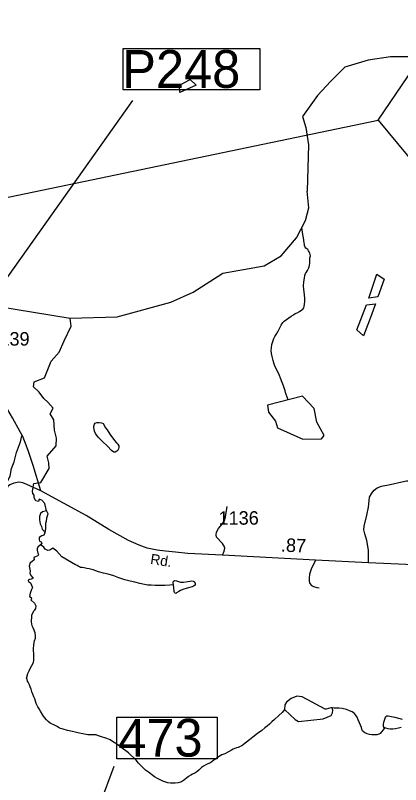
# Model space of a CAD drawing. Extents: x 2082433 to 2279600, y 546599 to 755198.
# Drawn here: x 2174018 to 2177586, y 570928 to 578053 of the extents above; entities that cross this region are included whole.
import ezdxf

# ---------------------------------------------------------------- set-up
doc = ezdxf.new("R2010")
doc.units = 0
for name, color, linetype in [('Exist Boundary Political Fire Districts', 7, 'Continuous'), ('Exist Hydrographic Creek Single Shore', 7, 'Continuous'), ('Exist Hydrographic Misc Water Feature', 7, 'Continuous'), ('Exist Hydrographic Pond Under 1500 Sq Ft', 7, 'Continuous'), ('Exist Road Non-System Type 51', 7, 'Continuous'), ('Exist Road Secondary Mileage Hundredths English Label', 7, 'Continuous'), ('Exist Road Secondary Structure Pipe Number Label', 7, 'Continuous'), ('Exist Road Secondary Structure Standard Bridge Number Label', 7, 'Continuous'), ('Exist Road Secondary Type 51 Attributed', 7, 'Continuous'), ('Exist Road Secondary Type 51 Label', 7, 'Continuous'), ('Exist Road Secondary Type 51 Number Label', 7, 'Continuous')]:
    doc.layers.add(name, color=color, linetype=linetype)

msp = doc.modelspace()

# ---------------------------------------------------------------- linework, layer by layer
at = {"layer": 'Exist Boundary Political Fire Districts'}
for points in [[(2156045.8, 582536.1), (2162215, 581602.2), (2166199.7, 581546), (2171562.1, 577419.8), (2171565.7, 577419.7), (2171748.4, 577413.3), (2171931.6, 577404.5), (2172114.5, 577393.2), (2172311.9, 577379.3), (2172381.2, 577369.3), (2172495.2, 577343.9), (2172561.1, 577323.9), (2172671, 577281.8), (2172779.2, 577227.5), (2172880.9, 577163.7), (2172977.5, 577089.7), (2173065.3, 577007.2), (2173144, 576918.7), (2173143.2, 576203.2), (2173430.5, 576262.8), (2177377.7, 577081.9)], [(2177377.7, 577081.9), (2178993.8, 579463.8)], [(2177377.7, 577081.9), (2179006.3, 575117.9)]]:
    msp.add_lwpolyline(points, dxfattribs=at)
at = {"layer": 'Exist Hydrographic Creek Single Shore'}
for points in [[(2177658.1, 577668.3), (2177492, 577668.3), (2177284.3, 577638.6), (2177070.7, 577573.3), (2176940.2, 577442.8), (2176815.6, 577312.3), (2176679.1, 577116.4), (2176708.8, 577015.6), (2176732.5, 576855.4), (2176720.6, 576424.5)], [(2174526.8, 575248.6), (2174959.9, 575259.5), (2175459, 575397.1), (2175665.9, 575488), (2175939.8, 575666.2), (2176322.9, 575733.8), (2176481, 575825.8), (2176621, 575993.5), (2176703.9, 576152.6), (2176735.9, 576270.1), (2176720.6, 576424.5)], [(2176544, 574492.5), (2176526, 574540.7), (2176519.6, 574558.7), (2176515.9, 574574.7), (2176511.6, 574594.8), (2176501.3, 574622.7), (2176488.8, 574652.6), (2176474.7, 574692.4), (2176465.1, 574718.2), (2176458.9, 574732.1), (2176428.6, 574792.3), (2176416, 574822.1), (2176406.4, 574856), (2176396.2, 574894.1), (2176389.6, 574921.8), (2176387.5, 574947.7), (2176389.4, 574973.8), (2176393.1, 575005.7), (2176401.3, 575032), (2176410.9, 575059.8), (2176422.8, 575079.8), (2176432.7, 575098.2), (2176448.6, 575122.2), (2176464.6, 575152.2), (2176480.2, 575182.3), (2176496, 575208.3), (2176507.7, 575222.3), (2176529.6, 575236.5), (2176549.7, 575250.4), (2176571.7, 575266.6), (2176593.6, 575280.7), (2176609.6, 575290.8), (2176627.2, 575297.1), (2176649.4, 575309.2), (2176671.1, 575325.4), (2176679.3, 575333.5), (2176689.4, 575345.3), (2176693.1, 575355.3), (2176697.2, 575379.4), (2176699, 575403.5), (2176698.6, 575429.5), (2176696.6, 575465.5), (2176694.5, 575493.4), (2176690, 575515.2), (2176688.1, 575549.5), (2176689.8, 575585.4), (2176695.5, 575619.3), (2176699.4, 575645.1), (2176705.4, 575661.3), (2176713.4, 575675.5), (2176723.2, 575691.4), (2176734.9, 575713.6), (2176739.2, 575723.5), (2176742.7, 575739.5), (2176744.7, 575759.5), (2176744.3, 575777.4), (2176744.5, 575791.6), (2176746.8, 575807.5), (2176750.3, 575825.6), (2176748.2, 575839.7), (2176744.3, 575851.7), (2176740.4, 575861.6), (2176733.9, 575873.5), (2176726.3, 575883.2), (2176717.9, 575889.3), (2176709.9, 575897.4), (2176702.1, 575907.1), (2176697.6, 575923.2), (2176695.9, 575933.2), (2176694.1, 575945.2), (2176687.7, 575991.2), (2176681.4, 576025), (2176670.6, 576088.7)], [(2167606.6, 574709.4), (2167915.6, 574562.1), (2168057.7, 574562.6), (2168265.6, 574607.5), (2168697.7, 574815.3), (2169179.8, 574926.9), (2169371.7, 574919.8), (2169655.7, 574795.9), (2169863.6, 574772), (2170188.6, 574801.6), (2170803.8, 574969.6), (2171520.7, 574997.7), (2171761.8, 575091.2), (2172309.7, 575395.1), (2172600.7, 575504), (2173175.9, 575508.8), (2173250.7, 575471.2), (2173291.2, 575421), (2173351, 575388.2), (2173466.7, 575393.9), (2173570.9, 575395.9), (2173675.1, 575388.2), (2174526.8, 575248.6)], [(2174306.8, 573463.6), (2174292.4, 573533.3), (2174264.3, 573561.3), (2174238.9, 573570.6), (2174232.1, 573552), (2174208.3, 573557.1), (2174193, 573584.2), (2174192.1, 573610.6), (2174178.5, 573625), (2174176.8, 573645.4), (2174190.4, 573718.5), (2174253.3, 573725.3), (2174330.6, 573856.9), (2174327.2, 573909.6), (2174313.6, 573969.1), (2174395.2, 574065.9), (2174400.3, 574135.6), (2174381.6, 574212), (2174373.1, 574305.5), (2174340.8, 574361.6), (2174368, 574415.9), (2174320.4, 574472), (2174283, 574504.3), (2174237.2, 574562), (2174186.2, 574613), (2174191.3, 574658.9), (2174288.1, 574696.3), (2174351, 574850.9), (2174424, 574934.1), (2174469.9, 575037.8), (2174534.8, 575173), (2174526.8, 575248.6)], [(2174306.8, 573463.6), (2174268.6, 573455.1), (2174249.9, 573440.7), (2174242.3, 573410.1), (2174242.3, 573380.3), (2174249, 573343), (2174260.9, 573319.2), (2174265.2, 573293.7), (2174283.9, 573275), (2174290.7, 573258.9)], [(2174306.8, 573463.6), (2174318.7, 573438.1), (2174317, 573424.5), (2174306, 573396.5), (2174303.4, 573368.5), (2174298.3, 573347.2), (2174298.3, 573319.2), (2174296.6, 573300.5), (2174290.7, 573258.9)], [(2174290.7, 573258.9), (2174281.3, 573238.5), (2174262.6, 573233.4), (2174238.9, 573216.4), (2174238.9, 573194.3), (2174240.6, 573184.1), (2174257.5, 573175.6), (2174262.6, 573156.9), (2174250.7, 573149.3), (2174227.8, 573126.3), (2174220.2, 573111.9), (2174220.2, 573098.3), (2174227, 573072.8), (2174232.1, 573058.4), (2174227.8, 573046.5), (2174210.8, 573041.4), (2174190.4, 573030.3), (2174192.1, 573011.7), (2174171.7, 572993), (2174154.7, 572983.6), (2174145.4, 572951.3), (2174156.4, 572903.8), (2174153.1, 572885.9), (2174161.5, 572864.7), (2174182.8, 572839.2), (2174164.9, 572829.9), (2174148.8, 572828.2), (2174136.9, 572821.4), (2174141.2, 572806.9), (2174159.8, 572797.6), (2174176, 572752.5), (2174167.5, 572734.7), (2174155.6, 572699.9), (2174153.1, 572685.4), (2174150.5, 572671.8), (2174164.1, 572659.9), (2174167.5, 572645.5), (2174162.4, 572638.7), (2174196.4, 572609), (2174207.4, 572583.5), (2174204, 572560.6), (2174192.1, 572541.9)], [(2175483.6, 572780), (2175450.3, 572775.4), (2175402.3, 572773.3), (2175360, 572772.8), (2175312, 572772.7), (2175276.2, 572774.5), (2175245.8, 572776.2), (2175214.2, 572780.2), (2175170.4, 572789.7), (2175124.2, 572803.6), (2175080.3, 572813.4), (2175032.1, 572825.1), (2174977.6, 572842.7), (2174931.7, 572860.6), (2174877.7, 572876), (2174833.7, 572886), (2174787.5, 572897.8), (2174737.7, 572917.5), (2174701.4, 572927), (2174679.5, 572931.2), (2174655.5, 572934.8), (2174637.4, 572938.7), (2174621.6, 572940.7), (2174613.4, 572944.8), (2174601.1, 572950.7), (2174589.4, 572956.5), (2174575.5, 572964.3), (2174537.6, 572984.2), (2174449.5, 573038.4), (2174402, 573090.7), (2174364.6, 573117.8), (2174337.4, 573100.9), (2174318.7, 573095.8), (2174294.9, 573109.3), (2174281.3, 573128), (2174250.7, 573149.3)], [(2174123.6, 571920.2), (2174123.4, 571924.3), (2174133, 571956.5), (2174144.9, 571982.3), (2174156.6, 572004.4), (2174170.7, 572030.7), (2174184.7, 572060.6), (2174190.6, 572080.4), (2174190.6, 572098.6), (2174190.2, 572126.7), (2174187.5, 572182.7), (2174189.4, 572224.5), (2174195.5, 572258.5), (2174203.3, 572284.5), (2174205.4, 572304.5), (2174201.1, 572332.7), (2174197, 572348.3), (2174192.7, 572358.7), (2174182.8, 572380.5), (2174174.6, 572398.3), (2174168.9, 572434.5), (2174168.5, 572450.4), (2174170.3, 572474.4), (2174172.2, 572500.5), (2174192.1, 572541.9)], [(2175430.2, 570946.2), (2175420.3, 570948.1), (2175384.4, 570959.6), (2175342.2, 570981.4), (2175308.1, 571001.2), (2175249.9, 571042.8), (2175224.1, 571060.9), (2175203.6, 571080.6), (2175181.6, 571104.6), (2175159.3, 571128.3), (2175137.1, 571154.3), (2175115.4, 571176.3), (2175088.9, 571202.2), (2175066.8, 571221.7), (2175040.8, 571241.5), (2175018.8, 571257.8), (2174998.5, 571273.4), (2174958.3, 571303.4), (2174918.6, 571328.9), (2174896.6, 571342.8), (2174864.4, 571354.5), (2174806.2, 571374.2), (2174778.1, 571384.2), (2174766, 571388), (2174740, 571387.9), (2174718.2, 571390), (2174690.1, 571389.8), (2174660, 571395.5), (2174627.8, 571401.2), (2174596.2, 571407.2), (2174546.2, 571420.8), (2174500, 571430.6), (2174460.1, 571440.3), (2174435.9, 571448.1), (2174418, 571458.1), (2174405.7, 571466), (2174381.7, 571477.7), (2174341.7, 571497.5), (2174323.5, 571513.7), (2174307.5, 571529.5), (2174289, 571549.3), (2174273.3, 571571.1), (2174251.1, 571609), (2174239, 571629), (2174227.1, 571648.7), (2174218.9, 571660.9), (2174210.7, 571680.8), (2174198.6, 571722.7), (2174190.4, 571742.6), (2174180.4, 571766.5), (2174172.2, 571788.4), (2174164.2, 571812.7), (2174156, 571834.6), (2174148, 571852.5), (2174135.7, 571876.2), (2174131.4, 571886.2), (2174127.7, 571902.2), (2174122.3, 571916.5), (2174123.6, 571920.2)], [(2177438.6, 571455.6), (2177424.9, 571434.8), (2177410.8, 571417.1), (2177395.4, 571402.8), (2177384.9, 571396.6), (2177365.2, 571390.7), (2177347, 571388.6), (2177320.9, 571390.5), (2177299.2, 571392.2), (2177275, 571398.2), (2177255.1, 571408.2), (2177239.1, 571419.9), (2177232.8, 571427.8), (2177226.6, 571442.1), (2177222.9, 571458), (2177214.7, 571480), (2177206.9, 571501.8), (2177194.6, 571529.6), (2177182.5, 571551.7), (2177168.2, 571575.4), (2177158.3, 571587.5), (2177150.3, 571593.5), (2177136.4, 571601.3), (2177111.6, 571611.1), (2177083.9, 571623), (2177046, 571632.8), (2177017.7, 571636.7), (2176999.8, 571636.5), (2176983.6, 571636.5), (2176972.1, 571636.3), (2176953.7, 571638.2)], [(2176510.9, 571622.5), (2176490.1, 571597.5), (2176458.7, 571567.4), (2176418.7, 571531.3), (2176392.9, 571509.2), (2176370.7, 571489), (2176351.2, 571470.9), (2176329.1, 571452.8), (2176301.6, 571430.6), (2176261.6, 571400.5), (2176217.8, 571366.2), (2176185.6, 571342.2), (2176160.1, 571322.2), (2176131.8, 571299.7), (2176114.2, 571287.8), (2176100.5, 571279.7), (2176080.4, 571271.4), (2176066.4, 571267.4), (2176050.6, 571261.3), (2176034.2, 571255.2), (2176020.3, 571247.2), (2175990.8, 571231), (2175958.8, 571214.7), (2175930.7, 571202.7), (2175914.9, 571194.6), (2175898.9, 571184.4), (2175877, 571168.3), (2175859.3, 571156.3), (2175837, 571140.2), (2175819.3, 571127.9), (2175799.7, 571119.9), (2175783.5, 571111.8), (2175761.5, 571099.7), (2175743.5, 571085.8), (2175717.6, 571063.4), (2175697.5, 571045.3), (2175679.9, 571033.4), (2175657.8, 571023.4), (2175643.6, 571015.4), (2175622.1, 571003.2), (2175604, 570988.9), (2175588, 570974.7), (2175576.2, 570966.8), (2175558.3, 570954.8), (2175548.3, 570950.7), (2175526.5, 570944.7), (2175498.6, 570940.4), (2175478.5, 570942.2), (2175454.1, 570942.2), (2175430.2, 570946.2)]]:
    msp.add_lwpolyline(points, dxfattribs=at)
at = {"layer": 'Exist Hydrographic Misc Water Feature'}
msp.add_lwpolyline([(2175542.1, 577338.3), (2175538.2, 577406.2), (2175635.8, 577458.8), (2175691.8, 577406.9), (2175542.1, 577338.3)], dxfattribs=at)
at = {"layer": 'Exist Hydrographic Pond Under 1500 Sq Ft'}
for points in [[(2177367.4, 575655.6), (2177434, 575608.3), (2177374.5, 575445.7), (2177290.7, 575435.2), (2177367.4, 575655.6)], [(2177353.9, 575382.6), (2177298.3, 575230.4), (2177241.5, 575086.1), (2177181.4, 575141.8), (2177269.6, 575372.2), (2177353.9, 575382.6)], [(2176679.2, 574127.3), (2176854.1, 574130.3), (2176879.1, 574162.6), (2176811.3, 574285.4), (2176786.2, 574410.5), (2176677.2, 574527.5), (2176352.1, 574442.2), (2176361.2, 574376.4), (2176428.2, 574293.1), (2176445.2, 574233.7), (2176679.2, 574127.3)], [(2174894.6, 574175.7), (2174937, 574116.2), (2174954.8, 574094), (2174967.1, 574080.4), (2174975.3, 574066.1), (2174977.4, 574050.4), (2174974.9, 574038.2), (2174969.4, 574028.1), (2174959.4, 574016.2), (2174943.6, 574008.1), (2174931.3, 574007.9), (2174909.3, 574021.8), (2174871.4, 574061.6), (2174825, 574107.5), (2174786.5, 574147), (2174760.3, 574180.9), (2174750.2, 574202.7), (2174746.3, 574235), (2174746.1, 574248.8), (2174750, 574266.9), (2174755.9, 574274.9), (2174771.7, 574281), (2174795.9, 574283), (2174815.8, 574279.2), (2174831.8, 574271.5), (2174854, 574233.3), (2174868.1, 574215.8), (2174894.6, 574175.7)], [(2175487.1, 572754.1), (2175480.6, 572801.7), (2175484.3, 572814.1), (2175492.1, 572817.8), (2175510.1, 572815.9), (2175546.4, 572804.3), (2175574.1, 572804.6), (2175616.3, 572810.8), (2175652.4, 572815.1), (2175664.3, 572812.9), (2175676.6, 572807), (2175684.6, 572791.1), (2175682.6, 572776.8), (2175678.5, 572773), (2175668.6, 572765.1), (2175654.5, 572758.8), (2175609.2, 572746.6), (2175570.8, 572736.5), (2175548.7, 572726.1), (2175530.8, 572716.2), (2175511.1, 572704.2), (2175505.2, 572699.8), (2175497, 572701.9), (2175493.1, 572706.1), (2175489.2, 572716), (2175487.1, 572754.1)], [(2176510.9, 571622.5), (2176564.4, 571575.4), (2176609.1, 571530.7), (2176640.1, 571513.5), (2176756, 571525.4), (2176870.5, 571537.6), (2176942.8, 571568.5), (2176956.5, 571592.6), (2176958, 571617.2), (2176953.7, 571638.2), (2176940.8, 571640.8), (2176896.2, 571626.6), (2176887.7, 571626.9), (2176674.5, 571740.3), (2176623.9, 571748.3), (2176571.3, 571726.6), (2176530, 571692.2), (2176512.8, 571668.2), (2176510.9, 571622.5)], [(2177448.5, 571450.2), (2177434.3, 571458), (2177428.4, 571467.8), (2177426.3, 571483.9), (2177432.1, 571507.8), (2177444.2, 571542.1), (2177449.7, 571557.9), (2177457.5, 571564), (2177469.8, 571566.2), (2177501.6, 571560.2), (2177531.7, 571552.4), (2177568, 571542.8), (2177600.2, 571534.7)], [(2177590.6, 571458.7), (2177566.6, 571450.6), (2177538.5, 571444.7), (2177514.3, 571440.3), (2177488.3, 571442.2), (2177470.8, 571444), (2177448.5, 571450.2)]]:
    msp.add_lwpolyline(points, dxfattribs=at)
at = {"layer": 'Exist Road Non-System Type 51'}
for points in [[(2173952.5, 573681.7), (2173942.9, 573703.6), (2173941.6, 573717.9), (2173946.7, 573737.3), (2173970, 573786.4), (2173983.4, 573857), (2174006.7, 573917.7), (2174027.3, 574003.9), (2174064.7, 574104.1), (2174079.1, 574157.7)], [(2177288.5, 572983.3), (2177288.5, 573100.9), (2177274.2, 573188.8), (2177253.6, 573249.6), (2177244.5, 573287.1), (2177248.4, 573320.7), (2177274.2, 573422.8), (2177290.4, 573496.5), (2177299.4, 573592.1), (2177318.8, 573628.3), (2177340.8, 573655.4), (2177370.5, 573676.1), (2177408, 573691.6), (2177488.8, 573708.4), (2177596.1, 573731.7), (2177640, 573740.8), (2177668.5, 573743.3), (2177691.7, 573738.2), (2177729.2, 573726.5)], [(2175936.5, 573054.4), (2175952, 573090.6), (2175957.1, 573117.7), (2175952, 573137.1), (2175936.5, 573161.7), (2175882.2, 573221.1), (2175877, 573240.5), (2175879.6, 573267.7), (2175900.3, 573300), (2175933.9, 573341.4), (2175953.9, 573373.7), (2175963, 573408.6), (2175979.8, 573505.5)], [(2176797.3, 573007.9), (2176757.2, 572922.6), (2176743, 572876), (2176739.1, 572841.1), (2176739.1, 572812.7), (2176746.9, 572790.7), (2176759.8, 572773.9), (2176780.5, 572762.3), (2176808.9, 572753.2), (2176833.5, 572749.4)]]:
    msp.add_lwpolyline(points, dxfattribs=at)
at = {"layer": 'Exist Road Secondary Mileage Hundredths English Label'}
msp.add_line((2174018.9, 568666.5), (2174934, 571099.7), dxfattribs=at)
at = {"layer": 'Exist Road Secondary Structure Pipe Number Label'}
msp.add_line((2173895.3, 575558.8), (2175105.9, 577263.4), dxfattribs=at)
msp.add_lwpolyline([(2175015.2, 577745.8), (2176281.4, 577745.8), (2176281.4, 577362), (2175015.2, 577362)], close=True, dxfattribs=at)
at = {"layer": 'Exist Road Secondary Structure Standard Bridge Number Label'}
msp.add_lwpolyline([(2174958.2, 571551.8), (2175887.2, 571551.8), (2175887.2, 571167.6), (2174958.2, 571167.6)], close=True, dxfattribs=at)
at = {"layer": 'Exist Road Secondary Type 51 Attributed'}
for points in [[(2174255.1, 573650.6), (2174184.5, 573885), (2174139.5, 574014.9), (2174118.2, 574073.6), (2174087.6, 574152.6), (2174062.2, 574195), (2173992.5, 574325), (2173815.8, 574620.7), (2173724, 574787.2), (2173678.2, 574878.9), (2173633.1, 574977.5), (2173555, 575166.9), (2173463.2, 575390.3), (2173247.5, 575934), (2173148.1, 576181.2)], [(2174255.1, 573650.6), (2174124.1, 573708.9), (2174086.8, 573722.3), (2174050.5, 573729.9), (2174005.5, 573719.4), (2173968.2, 573704.1), (2173936.7, 573682.1), (2173906.1, 573650.6), (2173876.4, 573614.2), (2173842, 573558.8), (2173795.2, 573477.5), (2173654.1, 573227.9), (2173296.5, 572607.3)], [(2178718, 573060.5), (2178608.3, 573039.1), (2178548.9, 573027), (2178458.8, 573004.7), (2178300.7, 572971.3), (2178212.5, 572957.1), (2178127.1, 572954.2), (2178050.2, 572948.5), (2177288.5, 572983.3), (2176797.3, 573007.9), (2175936.5, 573054.4), (2175616.4, 573068.1), (2175502.8, 573080.3), (2175409.7, 573090.6), (2175330.9, 573099.6), (2175239, 573116.9), (2175163.8, 573145), (2175064.7, 573189.8), (2174988.1, 573232.3), (2174884.8, 573290.3), (2174673, 573420.2), (2174255.1, 573650.6)]]:
    msp.add_lwpolyline(points, dxfattribs=at)

# ---------------------------------------------------------------- texts
at = {"layer": 'Exist Road Secondary Mileage Hundredths English Label'}
msp.add_text('.87', height=125, rotation=357.34581, dxfattribs=at).set_placement((2176476.1, 573087.2))
at = {"layer": 'Exist Road Secondary Structure Pipe Number Label'}
msp.add_text('P248', height=350, dxfattribs=at).set_placement((2175008.1, 577381.8))
at = {"layer": 'Exist Road Secondary Structure Standard Bridge Number Label'}
msp.add_text('473', height=350, rotation=360, dxfattribs=at).set_placement((2174970.8, 571187.4))
at = {"layer": 'Exist Road Secondary Type 51 Label'}
msp.add_text('Rd.', height=95, rotation=351.32113, dxfattribs=at).set_placement((2175263.8, 572973))
at = {"layer": 'Exist Road Secondary Type 51 Number Label'}
for s, p in [('1139', (2173778, 574994.5)), ('1136', (2175900.6, 573335.8))]:
    msp.add_text(s, height=125, dxfattribs=at).set_placement(p)

doc.saveas('drawing.dxf')
